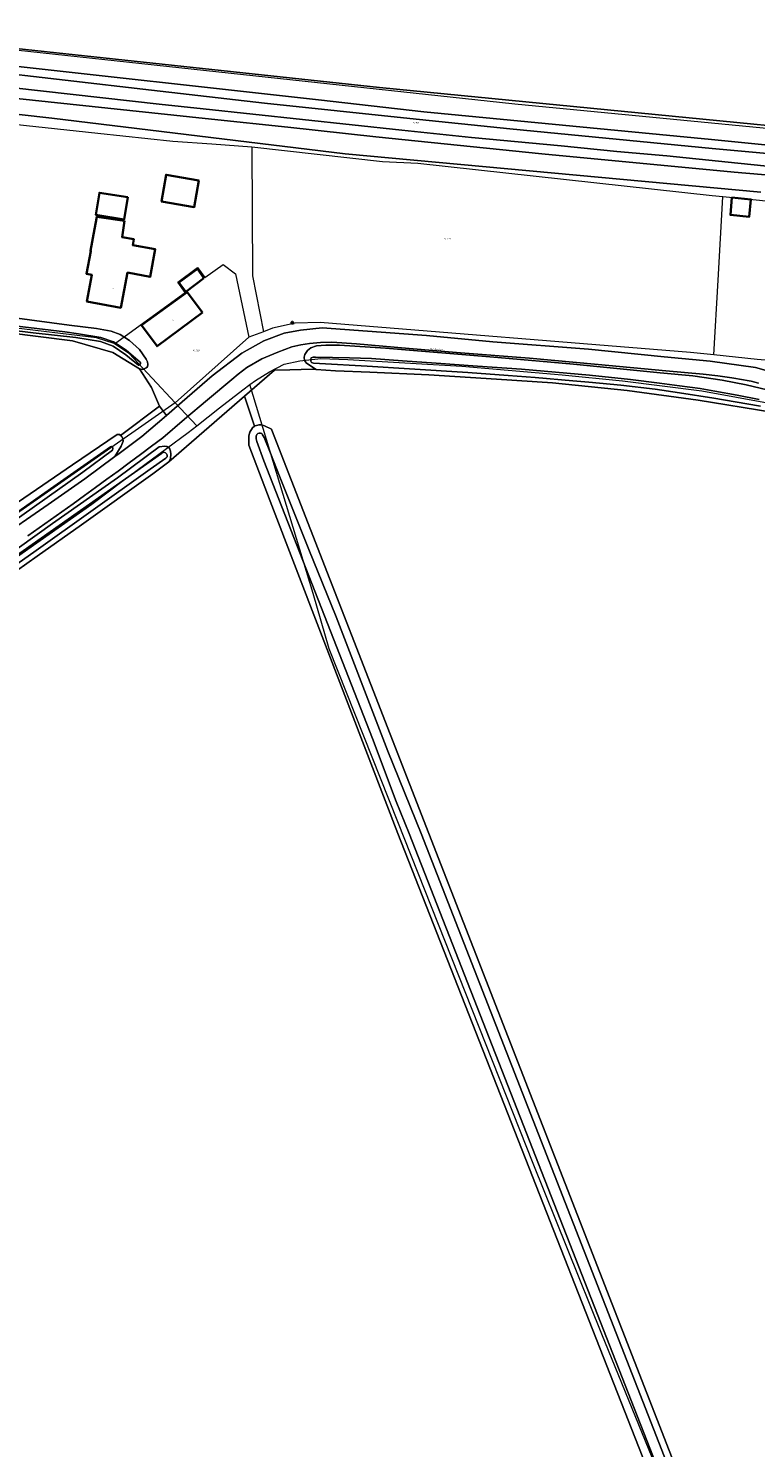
# Model space of a CAD drawing. Header units: metres. Extents: x 250001 to 257773, y 598992 to 609118.
# Tile 309 of 656: x 254138 to 254298, y 601365 to 601676. Entities that reach past the tile are written whole.
import ezdxf
from ezdxf.enums import TextEntityAlignment as Align
from ezdxf.lldxf.tags import DXFTag

# ---------------------------------------------------------------- set-up
doc = ezdxf.new("R2010")
doc.units = ezdxf.units.M
for name, color, linetype, lineweight in [('B-WE-GR-BOUWLAND-GV', 252, 'Continuous', 13), ('B-WE-GR-GROENVOORZIENING-GV', 252, 'Continuous', 18), ('B-WE-KG-GRENS_PERCEEL-G', 150, 'KG-PERCEEL', 18), ('B-WE-KG-GRENS_PERCEEL-S', 150, 'Continuous', 25), ('B-WE-KL-ET_LS_OV_LICHTMAST-S', 252, 'Continuous', 25), ('B-WE-OG-BEBOUWING-GV', 1, 'Continuous', 35), ('B-WE-OG-BEBOUWING-T18', 7, 'Continuous', 18), ('B-WE-OG-TERREIN_ERF-GV', 7, 'Continuous', 18), ('B-WE-OG-TOPOGRAFIE-T18', 2, 'Continuous', 18), ('B-WE-OG-WATER-GV', 252, 'Continuous', 18), ('B-WE-OG-WATER_SLOOT-GV', 252, 'Continuous', 18), ('B-WE-VH-VERHARDING_GESLOTEN-GV', 252, 'Continuous', 18), ('X-XX-AL-REFERENTIE-G', 7, 'Continuous', 18)]:
    doc.layers.add(name, color=color, linetype=linetype, lineweight=lineweight)
doc.styles.add('NLCS-ISO', font='NLCS-ISO.ttf')
doc.styles.add('NLCS-ISO-ANNOTATIEF-T18', font='NLCS-ISO.ttf', dxfattribs={"height": 1.8})
doc.styles.get("Standard").update_dxf_attribs({"font": 'NLCS-ISO.ttf'})
tags = doc.linetypes.add('KG-PERCEEL', pattern='A,5.5,-2,["P",Standard,S=1.8,R=0,X=-0.5,Y=-0.9],-2,5.5,-2,[5,NLCS.SHX,S=0.75,R=0,X=0,Y=0],-2', length=19).pattern_tags.tags
tags[6] = DXFTag(74, 10)

# ---------------------------------------------------------------- blocks, each defined once
blk = doc.blocks.new('SKG-PERCEELNUMMER-SO')
at = {"style": 'NLCS-ISO', "oblique": 10, "flags": 1}
blk.add_attdef('GEMEENTECODE', text='', height=1.8, dxfattribs=at).set_placement((0, 2.6), align=Align.MIDDLE_CENTER)
at = {"style": 'NLCS-ISO', "oblique": 10}
blk.add_attdef('SECTIE', text='', height=1.8, dxfattribs=at).set_placement((-0.5, 0), align=Align.MIDDLE_RIGHT)
blk.add_attdef('PERCEELNUMMER', text='', height=1.8, dxfattribs=at).set_placement((0.5, 0), align=Align.MIDDLE_LEFT)
blk = doc.blocks.new('BS2021-132-Xref-KAD-20210617')
at = {"layer": 'B-WE-KG-GRENS_PERCEEL-G', "flags": 128}
for points in [[(254068.002, 601684.574), (254084.074, 601677.222), (254244.866, 601659.891), (254370.308, 601647.735)], [(254187.23, 601650.37), (254178.52, 601651.02), (254169.96, 601651.6), (254153.52, 601653.39), (254121.55, 601656.77), (254093.74, 601660.2), (254083.8, 601662.02), (254078.52, 601663.01), (254073.38, 601664.57)], [(254187.23, 601650.37), (254187.42, 601622.161), (254189.812, 601609.957)], [(254290.428, 601639.476), (254288.092, 601639.705), (254223.59, 601646.826), (254215.85, 601647.16), (254187.23, 601650.37)], [(254288.454, 601604.864), (254289.379, 601621.233), (254290.428, 601639.476)], [(254390.238, 601631.973), (254385.762, 601631.362), (254379.658, 601630.955), (254375.792, 601631.159), (254371.72, 601631.362), (254364.6, 601631.769), (254355.646, 601632.787), (254331.026, 601635.228), (254319.02, 601636.449), (254298.468, 601638.687), (254290.428, 601639.476)], [(254390.238, 601631.973), (254341.856, 601622.5), (254326.94, 601617.217), (254319.794, 601612.142), (254313.062, 601604.58), (254311.612, 601603.337), (254309.126, 601602.923), (254297.938, 601603.855), (254288.454, 601604.864)], [(254157.202, 601607.304), (254172.64, 601618.567), (254171.052, 601620.782), (254175.366, 601624.034), (254176.932, 601621.799), (254180.97, 601624.667), (254183.714, 601622.614), (254186.636, 601608.768)], [(254157.202, 601607.304), (254157.09, 601607.39), (254153.24, 601608.62), (254117.996, 601612.831), (254071.372, 601618.342)], [(254288.454, 601604.864), (254283.334, 601605.409), (254202.23, 601611.934), (254196.742, 601611.831), (254191.77, 601610.691), (254189.812, 601609.957)], [(254186.636, 601608.768), (254170.484, 601594.375)], [(254189.812, 601609.957), (254186.636, 601608.768)], [(254170.484, 601594.375), (254160.37, 601605.17), (254157.202, 601607.304)], [(254186.828, 601598.375), (254188.062, 601599.25), (254191.126, 601601.187), (254194.328, 601602.875), (254197.782, 601603.562), (254202.344, 601604.062), (254208.312, 601603.875), (254233.282, 601602.375), (254255.218, 601600.5), (254268.438, 601599.187), (254285.812, 601597), (254301.046, 601594.223)], [(254175.188, 601589.355), (254180.204, 601593.25), (254185.296, 601597.25), (254186.828, 601598.375)], [(254419.86, 600996.378), (254313.976, 601267.633), (254263.924, 601390.341), (254248.856, 601427.745), (254219.254, 601502.554), (254204.186, 601540.497), (254200.688, 601552.606), (254186.828, 601598.375)], [(254170.484, 601594.375), (254129.782, 601565.937), (254092.578, 601540.187), (254044.156, 601506.562), (254033.594, 601499.312), (254029.782, 601497.125), (254027.5, 601496.25)], [(254170.484, 601594.375), (254175.188, 601589.355)], [(254063.626, 601508.687), (254068.468, 601512.187), (254076.25, 601518.062), (254085.844, 601525.125), (254100.64, 601535.875), (254121.812, 601550.812), (254138.172, 601562.312), (254152.188, 601572.187), (254159.094, 601577.375), (254173.282, 601587.875), (254175.188, 601589.355)]]:
    blk.add_lwpolyline(points, dxfattribs=at)
at = {"layer": 'B-WE-KG-GRENS_PERCEEL-S', "xscale": 0.2, "yscale": 0.2, "zscale": 0.2}
for p, values in [((254222.985, 601655.735), {'PERCEELNUMMER': '189', 'SECTIE': 'M'}), ((254229.825, 601630.285), {'PERCEELNUMMER': '420', 'SECTIE': 'M'}), ((254174.795, 601605.835), {'PERCEELNUMMER': '268', 'SECTIE': 'M'})]:
    blk.add_blockref('SKG-PERCEELNUMMER-SO', p, dxfattribs=at).add_auto_attribs(values)
blk = doc.blocks.new('SKL-ET_OV_LICHTMAST-SO')
at = {"color": 0, "linetype": 'ByBlock', "lineweight": 18}
for points in [[(-1.2, 0), (-2, 0)], [(-1.4, 1.4), (-0.9, 0.9)], [(0, 2), (0, 1.2)], [(0.9, 0.9), (1.4, 1.4)], [(2, 0), (1.2, 0)], [(-1.4, -1.4), (-0.9, -0.9)], [(0, -1.2), (0, -2)], [(0.9, -0.9), (1.4, -1.4)]]:
    blk.add_lwpolyline(points, dxfattribs=at)
blk.add_circle((0, 0), 1, dxfattribs=at)
blk = doc.blocks.new('BS2021-132-Xref-BGT-GRIJS-20210617-aangepast')
at = {"layer": 'B-WE-GR-BOUWLAND-GV', "flags": 128}
for points in [[(254083.863, 601677.527), (254215.206, 601663.483), (254382.166, 601647.079), (254388.756, 601648.215), (254386.326, 601665.003), (254385.999, 601666.794), (254385.6, 601668.569), (254385.131, 601670.327), (254384.592, 601672.065), (254383.969, 601673.819), (254377.753, 601689.925)], [(254130.764, 601569.057), (254147.992, 601580.807), (254157.74, 601587.401), (254158.335, 601587.401), (254158.493, 601587.243), (254167.014, 601593.633), (254165.294, 601597.734), (254162.648, 601601.835), (254156.827, 601605.407), (254147.964, 601607.921), (254133.544, 601609.773)], [(254301.17, 601592.321), (254285.001, 601594.972), (254269.451, 601597.083), (254253.083, 601598.764), (254240.816, 601599.591), (254226.023, 601600.482), (254213.091, 601601.112), (254205.592, 601601.414), (254201.345, 601601.662), (254200.53, 601601.71), (254195.617, 601601.568), (254192.199, 601601.497), (254185.646, 601595.823), (254187.877, 601589.269), (254187.953, 601589.326), (254188.548, 601589.495), (254188.82, 601589.528), (254189.325, 601589.54), (254190.01, 601589.326), (254191.537, 601588.605), (254191.629, 601588.395), (254226.061, 601500), (254291.174, 601332.839)], [(254294.504, 601308.25), (254219.227, 601500), (254213.309, 601515.429), (254191.284, 601572.812), (254186.605, 601585.118), (254186.605, 601587.125), (254186.786, 601587.979), (254187.414, 601588.922), (254187.877, 601589.269), (254185.646, 601595.823), (254169.059, 601581.459), (254165.602, 601578.81), (254149.933, 601567.63), (254140.234, 601560.761), (254103.956, 601535.079)]]:
    blk.add_lwpolyline(points, dxfattribs=at)
at = {"layer": 'B-WE-GR-GROENVOORZIENING-GV', "flags": 128}
for points in [[(254382.166, 601647.079), (254215.206, 601663.483), (254083.863, 601677.527)], [(254099.82, 601661.593), (254143.462, 601656.744), (254207.666, 601648.932), (254298.721, 601640.491)], [(254129.444, 601668.789), (254201.83, 601660.736), (254224.907, 601658.132), (254287.945, 601652.026), (254306.174, 601650.23), (254318.566, 601649.152), (254319.644, 601648.883), (254320.452, 601648.389), (254320.856, 601647.895), (254320.99, 601647.266), (254321.035, 601646.458), (254320.766, 601645.381), (254320.407, 601644.528), (254319.868, 601643.72), (254319.284, 601643.226), (254317.937, 601642.911), (254313.403, 601643.181), (254292.884, 601644.932), (254250.769, 601648.883), (254214.401, 601652.609), (254195.14, 601654.764), (254178.393, 601656.516), (254103.37, 601664.481)], [(254129.087, 601557.545), (254143.604, 601567.938), (254157.821, 601577.957), (254166.96, 601584.764), (254168.193, 601584.862), (254168.621, 601584.79), (254169.194, 601584.434), (254169.451, 601583.797), (254169.514, 601583.123), (254169.466, 601582.168), (254169.059, 601581.459), (254185.646, 601595.823), (254192.199, 601601.497), (254195.617, 601601.568), (254200.53, 601601.71), (254201.345, 601601.662), (254199.245, 601603.087), (254198.802, 601603.677), (254198.73, 601604.38), (254198.852, 601604.945), (254199.426, 601605.857), (254200.212, 601606.435), (254201.426, 601606.834), (254203.457, 601607.03), (254206.481, 601606.983), (254216.543, 601606.364), (254241.11, 601604.326), (254257.682, 601602.809), (254276.709, 601600.977), (254283.845, 601600.287), (254290.275, 601599.351), (254295.514, 601598.308), (254300.129, 601597.212)], [(254298.264, 601598.677), (254297.438, 601598.887), (254296.608, 601599.081), (254295.775, 601599.26), (254294.938, 601599.422), (254294.099, 601599.569), (254293.257, 601599.7), (254292.413, 601599.816), (254289.359, 601600.265), (254286.082, 601600.669), (254277.909, 601601.391), (254263.116, 601602.77), (254248.086, 601604.127), (254232.974, 601605.338), (254221.733, 601606.251), (254210.157, 601607.324), (254204.756, 601607.648), (254202.332, 601607.603), (254199.863, 601607.333), (254197.977, 601607.109), (254196.001, 601606.615), (254192.917, 601605.467), (254189.429, 601604.002), (254186.159, 601602.097), (254184.299, 601600.62), (254182.883, 601599.49), (254177.567, 601595.011), (254172.475, 601590.794), (254167.734, 601586.668), (254165.298, 601584.845), (254162.857, 601583.028), (254160.412, 601581.217), (254157.962, 601579.413), (254155.507, 601577.615), (254153.047, 601575.824), (254150.583, 601574.04), (254148.113, 601572.262), (254145.64, 601570.49), (254143.161, 601568.725), (254140.678, 601566.966), (254138.191, 601565.214)]]:
    blk.add_lwpolyline(points, dxfattribs=at)
blk.add_lwpolyline([(254168.56, 601591.612), (254167.014, 601593.633), (254158.493, 601587.243), (254158.704, 601587.032), (254159.005, 601586.569), (254159.074, 601585.992), (254158.622, 601584.857), (254158.079, 601583.923), (254157.273, 601582.581), (254158.189, 601583.256), (254163.171, 601587.003)], close=True, dxfattribs=at)
at = {"layer": 'B-WE-OG-BEBOUWING-GV', "flags": 128}
for points in [[(254175.652, 601643.082), (254168.486, 601644.324), (254167.476, 601638.498), (254174.642, 601637.256)], [(254160.07, 601639.4), (254153.879, 601640.376), (254153.113, 601635.519), (254159.304, 601634.543)], [(254292.417, 601639.328), (254292.068, 601635.525), (254296.213, 601635.134), (254296.562, 601638.947)], [(254159.377, 601634.22), (254153.336, 601635.152), (254152.82, 601632.45), (254151.91, 601627.65), (254152.008, 601627.63), (254151.01, 601622.65), (254152.187, 601622.436), (254151.12, 601616.58), (254158.55, 601615.19), (254160.027, 601622.908), (254164.98, 601621.96), (254166.105, 601628.027), (254161.167, 601628.943), (254161.404, 601630.219), (254158.833, 601630.695)], [(254176.75, 601621.71), (254175.32, 601623.75), (254171.275, 601620.731), (254172.82, 601618.66)], [(254176.42, 601614.15), (254173.08, 601618.64), (254163.11, 601611.37), (254166.52, 601606.75)]]:
    blk.add_lwpolyline(points, close=True, dxfattribs=at)
at = {"layer": 'B-WE-OG-TERREIN_ERF-GV', "flags": 128}
for points in [[(254134.731, 601613.085), (254147.252, 601611.409), (254153.216, 601610.682), (254156.42, 601610.067), (254158.384, 601609.318), (254160.451, 601608.06), (254162.657, 601606.05), (254164.13, 601603.919), (254164.398, 601603.361), (254164.452, 601602.794), (254164.388, 601602.229), (254164.113, 601602.007), (254163.407, 601601.662), (254162.648, 601601.835), (254165.294, 601597.734), (254167.014, 601593.633), (254168.56, 601591.612), (254170.895, 601593.609), (254178.601, 601600.251), (254185.051, 601605.226), (254189.92, 601607.979), (254194.344, 601609.653), (254197.937, 601610.262), (254202.655, 601610.81), (254225.486, 601609.147), (254240.069, 601607.739), (254260.977, 601606.146), (254277.593, 601604.428), (254287.684, 601603.467), (254297.56, 601602.083), (254303.257, 601600.499)], [(254298.721, 601640.491), (254207.666, 601648.932), (254143.462, 601656.744), (254099.82, 601661.593)]]:
    blk.add_lwpolyline(points, dxfattribs=at)
for points in [[(254168.486, 601644.324), (254175.652, 601643.082), (254174.642, 601637.256), (254167.476, 601638.498)], [(254153.879, 601640.376), (254160.07, 601639.4), (254159.304, 601634.543), (254153.113, 601635.519)], [(254292.417, 601639.328), (254296.562, 601638.947), (254296.213, 601635.134), (254292.068, 601635.525)], [(254152.187, 601622.436), (254151.01, 601622.65), (254152.008, 601627.63), (254151.91, 601627.65), (254152.82, 601632.45), (254153.336, 601635.152), (254159.377, 601634.22), (254158.833, 601630.695), (254161.404, 601630.219), (254161.167, 601628.943), (254166.105, 601628.027), (254164.98, 601621.96), (254160.027, 601622.908), (254158.55, 601615.19), (254151.12, 601616.58)], [(254175.32, 601623.75), (254176.75, 601621.71), (254172.82, 601618.66), (254171.275, 601620.731)], [(254173.08, 601618.64), (254176.42, 601614.15), (254166.52, 601606.75), (254163.11, 601611.37)]]:
    blk.add_lwpolyline(points, close=True, dxfattribs=at)
at = {"layer": 'B-WE-OG-WATER-GV', "flags": 128}
for points in [[(254128.586, 601664.122), (254166.975, 601659.767), (254176.628, 601658.779), (254220.09, 601654.065), (254235.355, 601652.493), (254255.021, 601650.698), (254267.233, 601649.44), (254278.188, 601648.453), (254291.568, 601647.106), (254315.724, 601644.591)], [(254309.752, 601648.138), (254288.066, 601650.069), (254243.796, 601654.424), (254221.886, 601656.669), (254190.052, 601660.036), (254165.313, 601662.865), (254127.374, 601667.265)], [(254100.784, 601614.467), (254139.387, 601609.724), (254148.71, 601608.687), (254154.112, 601607.781), (254156.878, 601606.793), (254159.635, 601604.899), (254162.411, 601602.646), (254162.492, 601602.638), (254162.572, 601602.647), (254162.65, 601602.671), (254162.721, 601602.709), (254162.783, 601602.761), (254162.834, 601602.824), (254162.872, 601602.896), (254162.894, 601602.974), (254162.902, 601603.055), (254162.893, 601603.135), (254162.868, 601603.212), (254162.83, 601603.282), (254159.76, 601605.876), (254156.968, 601607.745), (254154.205, 601608.658), (254149.274, 601609.457), (254146.324, 601609.893), (254122.934, 601612.727)], [(254298.397, 601595.133), (254293.589, 601596.047), (254288.668, 601596.909), (254285.424, 601597.545), (254280.93, 601598.11), (254276.573, 601598.714), (254270.178, 601599.458), (254261.229, 601600.423), (254246.35, 601601.734), (254236.651, 601602.387), (254227.629, 601603.074), (254220.275, 601603.6), (254213.49, 601604.052), (254208.626, 601604.195), (254201.213, 601604.387), (254200.657, 601604.367), (254200.275, 601604.224), (254200.165, 601603.933), (254200.2, 601603.503), (254200.334, 601603.209), (254200.733, 601603.059), (254202.078, 601603.008), (254212.519, 601602.402), (254221.771, 601601.843), (254234.557, 601600.994), (254243.373, 601600.356), (254249.351, 601599.898), (254257.562, 601599.192), (254261.087, 601598.87), (254268.049, 601598.217), (254275.633, 601597.343), (254280.932, 601596.58), (254288.459, 601595.383), (254295.709, 601594.133), (254298.681, 601593.618)], [(254357.691, 601158.336), (254224.365, 601500), (254217.065, 601518.057), (254205.713, 601547.503), (254199.742, 601562.252), (254193.344, 601578.326), (254191.346, 601583.332), (254189.931, 601586.767), (254189.617, 601587.396), (254189.438, 601587.643), (254189.146, 601587.755), (254188.832, 601587.732), (254188.54, 601587.665), (254188.338, 601587.418), (254188.225, 601587.059), (254188.181, 601586.52), (254188.383, 601585.914), (254189.888, 601581.662), (254213.705, 601520.834), (254218.869, 601507.005), (254221.708, 601500), (254355.48, 601158.336)], [(254067.28, 601510.866), (254139.494, 601561.638), (254164.989, 601579.814), (254168.426, 601582.224), (254168.692, 601582.546), (254168.716, 601582.849), (254168.61, 601583.126), (254168.338, 601583.435), (254168.016, 601583.555), (254167.46, 601583.286), (254133.255, 601559.189)], [(254131.737, 601566.132), (254150.209, 601579.199), (254156.71, 601583.976), (254156.793, 601584.345), (254156.788, 601584.491), (254156.759, 601584.607), (254156.711, 601584.694), (254156.612, 601584.762), (254156.527, 601584.779), (254156.434, 601584.774), (254156.316, 601584.747), (254143.904, 601576.039), (254131.493, 601567.381)]]:
    blk.add_lwpolyline(points, dxfattribs=at)
at = {"layer": 'B-WE-OG-WATER_SLOOT-GV', "flags": 128}
for points in [[(254103.37, 601664.481), (254178.393, 601656.516), (254195.14, 601654.764), (254214.401, 601652.609), (254250.769, 601648.883), (254292.884, 601644.932), (254313.403, 601643.181), (254317.937, 601642.911), (254319.284, 601643.226), (254319.868, 601643.72), (254320.407, 601644.528), (254320.766, 601645.381), (254321.035, 601646.458), (254320.99, 601647.266), (254320.856, 601647.895), (254320.452, 601648.389), (254319.644, 601648.883), (254318.566, 601649.152), (254306.174, 601650.23), (254287.945, 601652.026), (254224.907, 601658.132), (254201.83, 601660.736), (254129.444, 601668.789)], [(254127.374, 601667.265), (254165.313, 601662.865), (254190.052, 601660.036), (254221.886, 601656.669), (254243.796, 601654.424), (254288.066, 601650.069), (254309.752, 601648.138)], [(254315.724, 601644.591), (254291.568, 601647.106), (254278.188, 601648.453), (254267.233, 601649.44), (254255.021, 601650.698), (254235.355, 601652.493), (254220.09, 601654.065), (254176.628, 601658.779), (254166.975, 601659.767), (254128.586, 601664.122)], [(254133.544, 601609.773), (254147.964, 601607.921), (254156.827, 601605.407), (254162.648, 601601.835), (254163.407, 601601.662), (254164.113, 601602.007), (254164.388, 601602.229), (254164.452, 601602.794), (254164.398, 601603.361), (254164.13, 601603.919), (254162.657, 601606.05), (254160.451, 601608.06), (254158.384, 601609.318), (254156.42, 601610.067), (254153.216, 601610.682), (254147.252, 601611.409), (254134.731, 601613.085)], [(254122.934, 601612.727), (254146.324, 601609.893), (254149.274, 601609.457), (254154.205, 601608.658), (254156.968, 601607.745), (254159.76, 601605.876), (254162.83, 601603.282), (254162.868, 601603.212), (254162.893, 601603.135), (254162.902, 601603.055), (254162.894, 601602.974), (254162.872, 601602.896), (254162.834, 601602.824), (254162.783, 601602.761), (254162.721, 601602.709), (254162.65, 601602.671), (254162.572, 601602.647), (254162.492, 601602.638), (254162.411, 601602.646), (254159.635, 601604.899), (254156.878, 601606.793), (254154.112, 601607.781), (254148.71, 601608.687), (254139.387, 601609.724), (254100.784, 601614.467)], [(254300.129, 601597.212), (254295.514, 601598.308), (254290.275, 601599.351), (254283.845, 601600.287), (254276.709, 601600.977), (254257.682, 601602.809), (254241.11, 601604.326), (254216.543, 601606.364), (254206.481, 601606.983), (254203.457, 601607.03), (254201.426, 601606.834), (254200.212, 601606.435), (254199.426, 601605.857), (254198.852, 601604.945), (254198.73, 601604.38), (254198.802, 601603.677), (254199.245, 601603.087), (254201.345, 601601.662), (254205.592, 601601.414), (254213.091, 601601.112), (254226.023, 601600.482), (254240.816, 601599.591), (254253.083, 601598.764), (254269.451, 601597.083), (254285.001, 601594.972), (254301.17, 601592.321)], [(254298.681, 601593.618), (254295.709, 601594.133), (254288.459, 601595.383), (254280.932, 601596.58), (254275.633, 601597.343), (254268.049, 601598.217), (254261.087, 601598.87), (254257.562, 601599.192), (254249.351, 601599.898), (254243.373, 601600.356), (254234.557, 601600.994), (254221.771, 601601.843), (254212.519, 601602.402), (254202.078, 601603.008), (254200.733, 601603.059), (254200.334, 601603.209), (254200.2, 601603.503), (254200.165, 601603.933), (254200.275, 601604.224), (254200.657, 601604.367), (254201.213, 601604.387), (254208.626, 601604.195), (254213.49, 601604.052), (254220.275, 601603.6), (254227.629, 601603.074), (254236.651, 601602.387), (254246.35, 601601.734), (254261.229, 601600.423), (254270.178, 601599.458), (254276.573, 601598.714), (254280.93, 601598.11), (254285.424, 601597.545), (254288.668, 601596.909), (254293.589, 601596.047), (254298.397, 601595.133)], [(254291.174, 601332.839), (254226.061, 601500), (254191.629, 601588.395), (254191.537, 601588.605), (254190.01, 601589.326), (254189.325, 601589.54), (254188.82, 601589.528), (254188.548, 601589.495), (254187.953, 601589.326), (254187.877, 601589.269), (254187.414, 601588.922), (254186.786, 601587.979), (254186.605, 601587.125), (254186.605, 601585.118), (254191.284, 601572.812), (254213.309, 601515.429), (254219.227, 601500), (254294.504, 601308.25)], [(254355.48, 601158.336), (254221.708, 601500), (254218.869, 601507.005), (254213.705, 601520.834), (254189.888, 601581.662), (254188.383, 601585.914), (254188.181, 601586.52), (254188.225, 601587.059), (254188.338, 601587.418), (254188.54, 601587.665), (254188.832, 601587.732), (254189.146, 601587.755), (254189.438, 601587.643), (254189.617, 601587.396), (254189.931, 601586.767), (254191.346, 601583.332), (254193.344, 601578.326), (254199.742, 601562.252), (254205.713, 601547.503), (254217.065, 601518.057), (254224.365, 601500), (254357.691, 601158.336)], [(254130.977, 601564.038), (254142.626, 601572.127), (254150.701, 601577.738), (254157.273, 601582.581), (254158.079, 601583.923), (254158.622, 601584.857), (254159.074, 601585.992), (254159.005, 601586.569), (254158.704, 601587.032), (254158.493, 601587.243), (254158.335, 601587.401), (254157.74, 601587.401), (254147.992, 601580.807), (254130.764, 601569.057)], [(254103.956, 601535.079), (254140.234, 601560.761), (254149.933, 601567.63), (254165.602, 601578.81), (254169.059, 601581.459), (254169.466, 601582.168), (254169.514, 601583.123), (254169.451, 601583.797), (254169.194, 601584.434), (254168.621, 601584.79), (254168.193, 601584.862), (254166.96, 601584.764), (254157.821, 601577.957), (254143.604, 601567.938), (254129.087, 601557.545)], [(254133.255, 601559.189), (254167.46, 601583.286), (254168.016, 601583.555), (254168.338, 601583.435), (254168.61, 601583.126), (254168.716, 601582.849), (254168.692, 601582.546), (254168.426, 601582.224), (254164.989, 601579.814), (254139.494, 601561.638), (254067.28, 601510.866)], [(254131.493, 601567.381), (254143.904, 601576.039), (254156.316, 601584.747), (254156.434, 601584.774), (254156.527, 601584.779), (254156.612, 601584.762), (254156.711, 601584.694), (254156.759, 601584.607), (254156.788, 601584.491), (254156.793, 601584.345), (254156.71, 601583.976), (254150.209, 601579.199), (254131.737, 601566.132)]]:
    blk.add_lwpolyline(points, dxfattribs=at)
at = {"layer": 'B-WE-VH-VERHARDING_GESLOTEN-GV', "flags": 128}
for points in [[(254138.191, 601565.214), (254140.678, 601566.966), (254143.161, 601568.725), (254145.64, 601570.49), (254148.113, 601572.262), (254150.583, 601574.04), (254153.047, 601575.824), (254155.507, 601577.615), (254157.962, 601579.413), (254160.412, 601581.217), (254162.857, 601583.028), (254165.298, 601584.845), (254167.734, 601586.668), (254172.475, 601590.794), (254177.567, 601595.011), (254182.883, 601599.49), (254184.299, 601600.62), (254186.159, 601602.097), (254189.429, 601604.002), (254192.917, 601605.467), (254196.001, 601606.615), (254197.977, 601607.109), (254199.863, 601607.333), (254202.332, 601607.603), (254204.756, 601607.648), (254210.157, 601607.324), (254221.733, 601606.251), (254232.974, 601605.338), (254248.086, 601604.127), (254263.116, 601602.77), (254277.909, 601601.391), (254286.082, 601600.669), (254289.359, 601600.265), (254292.413, 601599.816), (254293.257, 601599.7), (254294.099, 601599.569), (254294.938, 601599.422), (254295.775, 601599.26), (254296.608, 601599.081), (254297.438, 601598.887), (254298.264, 601598.677)], [(254303.257, 601600.499), (254297.56, 601602.083), (254287.684, 601603.467), (254277.593, 601604.428), (254260.977, 601606.146), (254240.069, 601607.739), (254225.486, 601609.147), (254202.655, 601610.81), (254197.937, 601610.262), (254194.344, 601609.653), (254189.92, 601607.979), (254185.051, 601605.226), (254178.601, 601600.251), (254170.895, 601593.609), (254168.56, 601591.612), (254163.171, 601587.003), (254158.189, 601583.256), (254157.273, 601582.581), (254150.701, 601577.738), (254142.626, 601572.127), (254130.977, 601564.038)]]:
    blk.add_lwpolyline(points, dxfattribs=at)
at = {"layer": 'B-WE-KL-ET_LS_OV_LICHTMAST-S', "xscale": 0.2, "yscale": 0.2, "zscale": 0.2}
blk.add_blockref('SKL-ET_OV_LICHTMAST-SO', (254196.108, 601611.917), dxfattribs=at)
at = {"layer": 'B-WE-OG-BEBOUWING-T18', "style": 'NLCS-ISO-ANNOTATIEF-T18'}
for s, rotation, p in [('3', 349.2, (254156.833, 601619.519)), ('1', 36.8, (254169.973, 601612.452))]:
    blk.add_text(s, height=0.36, rotation=rotation, dxfattribs=at).set_placement(p, align=Align.MIDDLE)
at = {"layer": 'B-WE-OG-TOPOGRAFIE-T18', "style": 'NLCS-ISO-ANNOTATIEF-T18'}
blk.add_text('Hoogwatum', height=0.36, rotation=354.9, dxfattribs=at).set_placement((254227.753, 601606.062), align=Align.MIDDLE)

msp = doc.modelspace()

# ---------------------------------------------------------------- block references
at = {"layer": 'X-XX-AL-REFERENTIE-G'}
for name in ['BS2021-132-Xref-BGT-GRIJS-20210617-aangepast', 'BS2021-132-Xref-KAD-20210617']:
    msp.add_blockref(name, (0, 0), dxfattribs=at)

doc.saveas('drawing.dxf')
